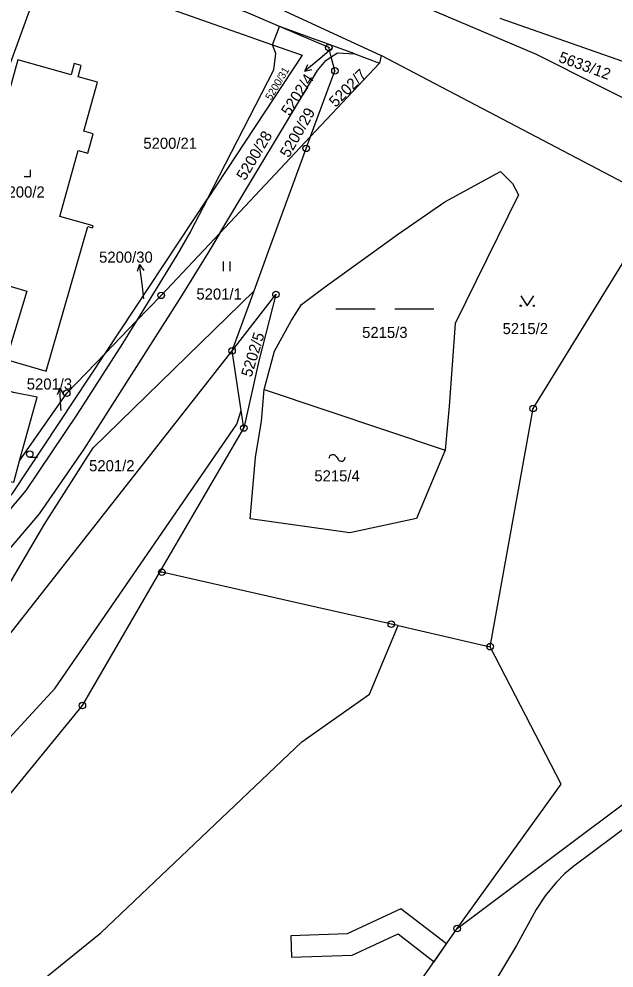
# Model space of a CAD drawing. Extents: x -644096 to -634268, y -1141430 to -1133463.
# Drawn here: x -637753.9 to -637662.8, y -1139368.7 to -1139223.3 of the extents above; entities that cross this region are included whole.
import ezdxf

# ---------------------------------------------------------------- set-up
doc = ezdxf.new("R2010")
doc.units = 0
for name, color, linetype in [('_CIVIL_CONSTRUCTION', 7, 'Continuous'), ('B_Hranice _3D', 7, 'Continuous'), ('M_Svah_Zarez', 7, 'Continuous'), ('svrsek_osa_sjezdy', 7, 'Continuous'), ('svrsek_osa_terminal_VRT', 7, 'Continuous'), ('svrsek_osa_VRT', 7, 'Continuous'), ('svrsek_popisy_VRT', 7, 'Continuous'), ('terminal_VRT', 7, 'Continuous')]:
    doc.layers.add(name, color=color, linetype=linetype)

msp = doc.modelspace()

# ---------------------------------------------------------------- linework, layer by layer
at = {"layer": '_CIVIL_CONSTRUCTION'}
for centre, radius in [((-637706.46, -1139227.74), 0.5), ((-637706.46, -1139227.74), 0.0303), ((-637705.53, -1139231.29), 0.5), ((-637705.53, -1139231.29), 0.0303), ((-637709.94, -1139243.16), 0.5), ((-637709.94, -1139243.16), 0.0303), ((-637732.13, -1139265.67), 0.5), ((-637714.56, -1139265.55), 0.5), ((-637732.13, -1139265.67), 0.0303), ((-637714.56, -1139265.55), 0.0303), ((-637721.29, -1139274.18), 0.5), ((-637721.29, -1139274.18), 0.0303), ((-637746.61, -1139280.66), 0.5), ((-637746.61, -1139280.66), 0.0303), ((-637675.18, -1139283.01), 0.5), ((-637675.18, -1139283.01), 0.0303), ((-637719.49, -1139285.99), 0.5), ((-637719.49, -1139285.99), 0.0303), ((-637732.04, -1139308.08), 0.5), ((-637732.04, -1139308.08), 0.0303), ((-637696.9, -1139316.01), 0.5), ((-637696.9, -1139316.01), 0.0303), ((-637681.77, -1139319.47), 0.5), ((-637681.77, -1139319.47), 0.0303), ((-637744.21, -1139328.47), 0.5), ((-637744.21, -1139328.47), 0.0303), ((-637686.82, -1139362.64), 0.5), ((-637686.82, -1139362.64), 0.0303)]:
    msp.add_circle(centre, radius, dxfattribs=at)
at = {"layer": 'B_Hranice _3D'}
msp.add_lwpolyline([(-637688.46, -1139365), (-637695.42, -1139359.61), (-637703.68, -1139363.42), (-637712.3, -1139363.73), (-637712.18, -1139367.03), (-637702.9, -1139366.7), (-637695.86, -1139363.45), (-637690.35, -1139367.71)], close=True, dxfattribs=at)
at = {"layer": 'M_Svah_Zarez'}
msp.add_line((-637705.36, -1139290.37), (-637705.06, -1139290.77), dxfattribs=at)
for centre, start, end in [((-637705.87, -1139290.66), 29.2914, 181.2189), ((-637704.55, -1139290.48), 209.2914, 1.2189)]:
    msp.add_arc(centre, 0.588, start, end, dxfattribs=at)
at = {"layer": 'svrsek_osa_sjezdy'}
for p, q in [((-637752.13, -1139247.45), (-637752.13, -1139246.45)), ((-637753.13, -1139247.45), (-637752.13, -1139247.45)), ((-637722.6, -1139261.97), (-637722.6, -1139260.47)), ((-637721.6, -1139261.97), (-637721.6, -1139260.47)), ((-637705.38, -1139267.74), (-637699.38, -1139267.74)), ((-637696.38, -1139267.74), (-637690.38, -1139267.74)), ((-637752.28, -1139290.47), (-637751.1, -1139290.47))]:
    msp.add_line(p, q, dxfattribs=at)
msp.add_lwpolyline([(-637677.07, -1139265.77), (-637676.07, -1139267.27), (-637675.07, -1139265.77)], dxfattribs=at)
for centre, radius in [((-637677.07, -1139267.27), 0.1), ((-637675.07, -1139267.27), 0.1), ((-637752.28, -1139289.97), 0.502)]:
    msp.add_circle(centre, radius, dxfattribs=at)
at = {"layer": 'svrsek_osa_terminal_VRT'}
msp.add_arc((-642050.26, -1145189.6), 8802.25, 41.413152, 75.317049, dxfattribs=at)
at = {"layer": 'svrsek_popisy_VRT'}
for p, q in [((-637706.03, -1139227.89), (-637707.84, -1139229.43)), ((-637707.84, -1139229.43), (-637710.14, -1139231.36)), ((-637710.14, -1139231.36), (-637709.69, -1139230.33)), ((-637710.14, -1139231.36), (-637709.05, -1139231.1)), ((-637735.44, -1139260.95), (-637735.81, -1139262.01)), ((-637735.07, -1139263.93), (-637735.44, -1139260.95)), ((-637735.44, -1139260.95), (-637734.82, -1139261.88)), ((-637734.79, -1139266.2), (-637735.07, -1139263.93)), ((-637747.65, -1139279.87), (-637748.09, -1139280.9)), ((-637747.49, -1139282.87), (-637747.65, -1139279.87)), ((-637747.65, -1139279.87), (-637747.09, -1139280.85)), ((-637747.47, -1139283.28), (-637747.49, -1139282.87))]:
    msp.add_line(p, q, dxfattribs=at)
at = {"layer": 'terminal_VRT'}
for p, q in [((-637680.29, -1139223.23), (-637656.88, -1139231.43)), ((-637715.1, -1139227.31), (-637714.03, -1139224.5)), ((-637702.49, -1139228.7), (-637714.03, -1139224.5)), ((-637702.49, -1139228.7), (-637698.73, -1139230.14)), ((-637698.44, -1139228.93), (-637698.73, -1139230.14)), ((-637698.73, -1139230.14), (-637709.27, -1139241.35)), ((-637709.27, -1139241.35), (-637723.18, -1139256.15)), ((-637740.71, -1139274.56), (-637725.06, -1139250.88)), ((-637721.29, -1139274.18), (-637717.92, -1139264.97)), ((-637721.29, -1139274.18), (-637714.56, -1139265.55)), ((-637714.56, -1139265.55), (-637717.19, -1139275.72)), ((-637740.71, -1139274.56), (-637735.91, -1139269.58)), ((-637719.9, -1139283.28), (-637721.29, -1139274.18)), ((-637717.19, -1139275.72), (-637719.49, -1139285.99)), ((-637716.38, -1139280.08), (-637688.63, -1139289.39)), ((-637719.49, -1139285.99), (-637719.9, -1139283.28)), ((-637732.35, -1139308.08), (-637719.49, -1139285.99)), ((-637695.85, -1139316.25), (-637681.77, -1139319.47))]:
    msp.add_line(p, q, dxfattribs=at)
for points in [[(-637776.8, -1139204.74), (-637776.05, -1139205.05), (-637766.1, -1139204.93), (-637764.84, -1139205.05), (-637743.68, -1139211.32), (-637719.88, -1139219.35), (-637714.5, -1139221.54), (-637698.44, -1139228.93)], [(-637714.03, -1139224.5), (-637719.14, -1139222.32), (-637724.68, -1139220.31), (-637736.82, -1139216.22), (-637754.96, -1139211.15)], [(-637647.09, -1139244.37), (-637655.48, -1139238.42), (-637674.64, -1139228.79), (-637695.21, -1139220), (-637695.61, -1139221.04), (-637713.2, -1139213.66)], [(-637774.55, -1139276.1), (-637770.85, -1139276.98), (-637765.24, -1139262.77), (-637755.18, -1139229.95), (-637750.03, -1139215.74)], [(-637750.03, -1139215.74), (-637738.42, -1139219.03), (-637715.1, -1139227.31)], [(-637706.09, -1139229.17), (-637706.46, -1139227.74), (-637714.03, -1139224.5)], [(-637715.1, -1139227.31), (-637710.53, -1139228.91), (-637725.06, -1139250.88)], [(-637725.06, -1139250.88), (-637714.88, -1139231.15), (-637714.58, -1139228.66), (-637715.1, -1139227.31)], [(-637706.09, -1139229.17), (-637705.13, -1139228.53), (-637702.49, -1139228.7)], [(-637656.61, -1139252.99), (-637658.4, -1139251.83), (-637661.19, -1139248.49), (-637661.27, -1139248.44), (-637698.44, -1139228.93)], [(-637745.93, -1139231.91), (-637754.08, -1139229.63), (-637763.09, -1139261.98), (-637752.73, -1139265.01), (-637755.89, -1139275.52), (-637749.74, -1139277.3), (-637743.36, -1139255.14), (-637742.64, -1139255.34), (-637742.56, -1139255.05), (-637747.66, -1139253.62), (-637744.84, -1139243.51), (-637743.37, -1139243.92), (-637742.54, -1139240.93), (-637744, -1139240.52), (-637741.91, -1139233.03), (-637744.86, -1139232.21), (-637744.38, -1139230.49), (-637745.45, -1139230.19), (-637745.93, -1139231.91)], [(-637723.18, -1139256.15), (-637708.2, -1139231.26), (-637706.9, -1139229.71), (-637706.09, -1139229.17)], [(-637709.27, -1139241.35), (-637705.53, -1139231.29), (-637706.09, -1139229.17)], [(-637717.92, -1139264.97), (-637715.71, -1139258.93), (-637709.94, -1139243.16), (-637709.27, -1139241.35)], [(-637716.38, -1139280.08), (-637714.79, -1139274.22), (-637712.24, -1139269.55), (-637710.64, -1139267.06), (-637707.2, -1139264.45), (-637695.79, -1139256.25), (-637688.69, -1139251.34), (-637680.16, -1139246.7), (-637678.35, -1139248.55), (-637677.4, -1139250.29), (-637687.1, -1139269.97), (-637688.02, -1139282.62), (-637688.63, -1139289.39)], [(-637725.06, -1139250.88), (-637727.64, -1139255.89), (-637729.72, -1139259.5), (-637735.91, -1139269.58)], [(-637681.77, -1139319.47), (-637675.18, -1139283.01), (-637657.05, -1139253.61)], [(-637723.18, -1139256.15), (-637724.86, -1139258.94), (-637729.04, -1139265.75), (-637743.99, -1139289.25), (-637750.84, -1139299.14), (-637761.22, -1139311.31), (-637763.78, -1139314.9), (-637766.36, -1139320.58), (-637780.5, -1139335.55), (-637785.1, -1139337.47), (-637786, -1139337.97), (-637787.52, -1139339.2), (-637792.26, -1139344.3), (-637815.74, -1139371.98), (-637824.14, -1139382.03), (-637828.26, -1139387.72), (-637831.49, -1139392.83), (-637834.53, -1139399.16), (-637835.83, -1139402.94), (-637836.69, -1139406.86), (-637836.94, -1139408.88), (-637837.05, -1139411.55)], [(-637735.91, -1139269.58), (-637732.13, -1139265.67), (-637723.18, -1139256.15)], [(-637771.95, -1139331.8), (-637758.71, -1139315.39), (-637750.01, -1139300.7), (-637742.54, -1139289.01), (-637717.92, -1139264.97)], [(-637735.91, -1139269.58), (-637738.05, -1139273.07), (-637745.03, -1139283.87), (-637752.89, -1139295.57), (-637764.89, -1139309.77), (-637774.49, -1139320.08), (-637788.23, -1139334.5)], [(-637762.3, -1139304.18), (-637754.89, -1139295.99), (-637740.71, -1139274.56)], [(-637761.57, -1139325.2), (-637755.88, -1139318.27), (-637721.29, -1139274.18)], [(-637753.82, -1139291), (-637746.61, -1139280.66), (-637740.71, -1139274.56)], [(-637753.82, -1139291), (-637751.12, -1139281.27), (-637754.77, -1139280.55), (-637757.21, -1139279.83), (-637760.73, -1139292.63), (-637758.47, -1139293.53), (-637755.87, -1139294.06)], [(-637688.63, -1139289.39), (-637693.05, -1139299.83), (-637703.25, -1139302.03), (-637718.51, -1139299.88), (-637717.71, -1139290.48), (-637716.77, -1139284.92), (-637716.38, -1139280.08)], [(-637820.69, -1139414.41), (-637819.31, -1139412.93), (-637806.01, -1139396.17), (-637792.4, -1139376.82), (-637775.87, -1139355.68), (-637748.39, -1139325.85), (-637720.54, -1139285.39), (-637719.9, -1139283.28)], [(-637755.87, -1139294.06), (-637754.7, -1139294.29), (-637753.82, -1139291)], [(-637686.82, -1139362.64), (-637643.99, -1139330.51), (-637601.2, -1139298.6)], [(-637601.2, -1139298.6), (-637601.34, -1139300.81), (-637602.06, -1139303.2), (-637603.35, -1139305.09), (-637604.7, -1139306.55), (-637606.21, -1139307.55), (-637607.87, -1139308.47), (-637609.87, -1139309.54), (-637611.48, -1139310.45), (-637615.04, -1139312.83), (-637628.89, -1139323.2), (-637643.32, -1139333.9), (-637656.91, -1139344.08), (-637668.95, -1139353.06), (-637670.36, -1139354.27), (-637671.63, -1139355.56), (-637673.31, -1139357.64), (-637674.73, -1139359.73), (-637677.7, -1139365.23), (-637680.93, -1139370.57)], [(-637817.74, -1139414.4), (-637766.29, -1139355.5), (-637744.21, -1139328.47), (-637732.35, -1139308.08)], [(-637695.85, -1139316.25), (-637696.9, -1139316.01), (-637697.53, -1139315.87), (-637710.23, -1139313), (-637732.04, -1139308.08), (-637732.35, -1139308.08)], [(-637786.64, -1139600.26), (-637783.27, -1139590.99), (-637787.08, -1139557.44), (-637784.17, -1139548.61), (-637774.51, -1139530.64), (-637771.71, -1139521.25), (-637774.1, -1139508.84), (-637774.44, -1139497.84), (-637772.25, -1139479.04), (-637774.67, -1139460.64), (-637776.65, -1139450.97), (-637775.37, -1139443.1), (-637774.46, -1139421.47), (-637771.37, -1139403.9), (-637767.93, -1139398.79), (-637755.61, -1139374.81), (-637741.4, -1139363.31), (-637710.58, -1139334.05), (-637700.25, -1139326.73), (-637695.85, -1139316.25)], [(-637686.82, -1139362.64), (-637670.88, -1139340.51), (-637681.77, -1139319.47)], [(-637728.22, -1139534.63), (-637716.3, -1139475.91), (-637715.34, -1139446.78), (-637718.27, -1139426.01), (-637722.83, -1139392.46), (-637693.28, -1139371.92), (-637686.82, -1139362.64)]]:
    msp.add_lwpolyline(points, dxfattribs=at)

# ---------------------------------------------------------------- texts
at = {"layer": 'svrsek_osa_VRT'}
for s, height, rotation, p in [('5633/12', 1.7, 340, (-637671.41, -1139229.88)), ('5200/31', 1.14, 59, (-637715.31, -1139235.88)), ('5202/4', 1.7, 57, (-637712.48, -1139238.31)), ('5202/7', 1.7, 45, (-637705.43, -1139236.97)), ('5200/29', 1.7, 60, (-637712.6, -1139244.71)), ('5200/28', 1.7, 59, (-637719.28, -1139248.2)), ('5202/5', 1.7, 73, (-637718.32, -1139278.3))]:
    msp.add_text(s, height=height, rotation=rotation, dxfattribs=at).set_placement(p)
for s, p in [('5200/21', (-637734.87, -1139243.23)), ('5200/2', (-637756.93, -1139250.69)), ('5200/30', (-637741.65, -1139260.67)), ('5201/1', (-637726.75, -1139266.32)), ('5215/3', (-637701.36, -1139272.2)), ('5215/2', (-637679.85, -1139271.61)), ('5201/3', (-637752.73, -1139280.1)), ('5201/2', (-637743.18, -1139292.61)), ('5215/4', (-637708.68, -1139294.16))]:
    msp.add_text(s, height=1.7, dxfattribs=at).set_placement(p)

doc.saveas('drawing.dxf')
